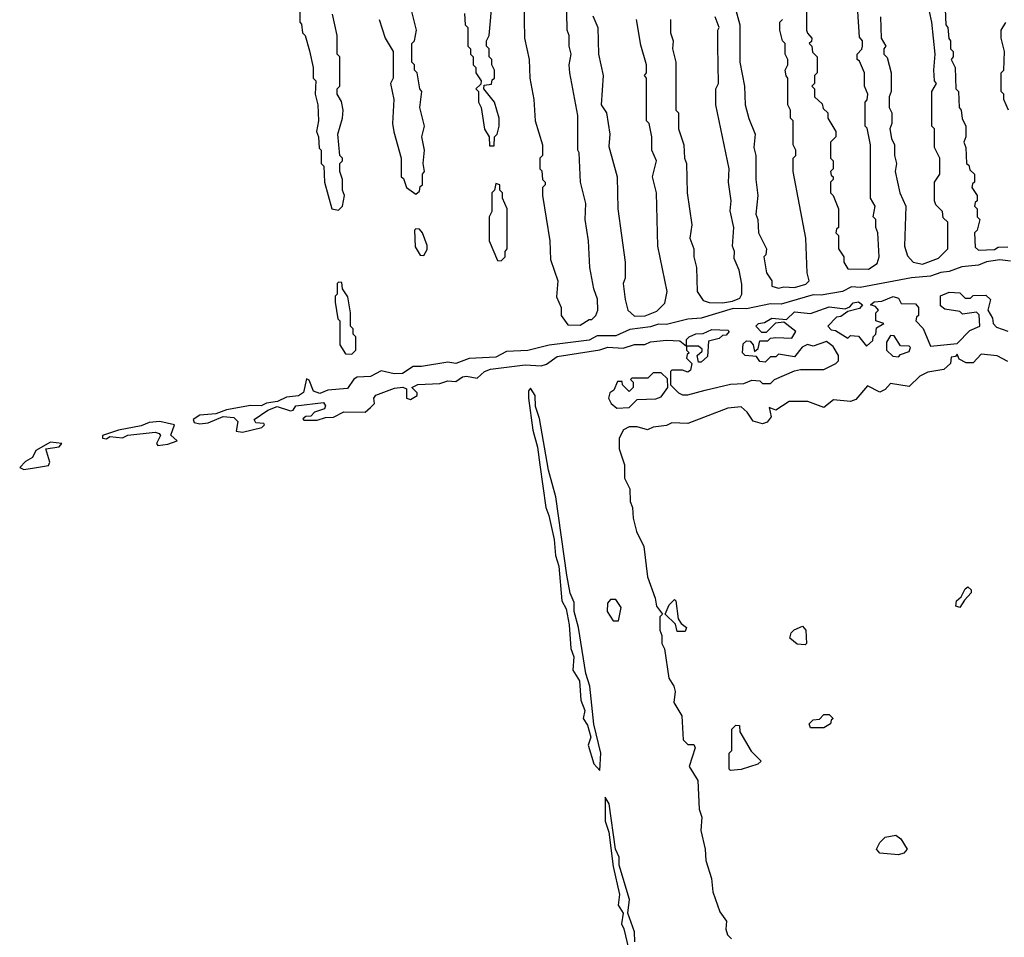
# Model space of a CAD drawing. Extents: x 2737310 to 2869991, y 870230 to 1012730.
# Tile 270 of 479: x 2780900 to 2784591, y 941844 to 945284. Entities that reach past the tile are written whole.
import ezdxf

# ---------------------------------------------------------------- set-up
doc = ezdxf.new("R2010")
doc.units = 0

msp = doc.modelspace()

# ---------------------------------------------------------------- linework, layer by layer
at = {"layer": '0CON02XD'}
for points in [[(2782790, 945355), (2782792.5, 945215), (2782810, 945135), (2782812.5, 945065), (2782827.5, 944985), (2782832.5, 944905), (2782860, 944815), (2782860, 944775), (2782850, 944765), (2782850, 944725), (2782857, 944717), (2782860, 944685), (2782870, 944675), (2782870, 944665), (2782860, 944655), (2782860, 944625), (2782887.5, 944455), (2782890, 944385), (2782917.5, 944305), (2782912.5, 944245), (2782930, 944205), (2782930, 944175), (2782955, 944140), (2783001.7, 944138.3), (2783035, 944160), (2783045, 944160), (2783060, 944175), (2783067.5, 944195), (2783066.4, 944236.4), (2783052.5, 944275), (2783037.5, 944355), (2783032.5, 944455), (2783020, 944535), (2783022.5, 944595), (2783002.5, 944675), (2782997.5, 944785), (2782992.5, 944795), (2782992.5, 944925), (2782962.5, 945085), (2782960, 945115), (2782967.5, 945155), (2782960, 945185), (2782960, 945225), (2782952.5, 945245), (2782948.3, 945441.7)], [(2783850, 945375), (2783850, 945245), (2783853, 945233), (2783870, 945215), (2783868.3, 945201.7), (2783860, 945195), (2783870, 945185), (2783871.7, 945161.7), (2783890, 945145), (2783890, 945085), (2783880, 945075), (2783880, 945045), (2783870, 945035), (2783880, 945025), (2783880, 944995), (2783908.3, 944968.3), (2783911.7, 944951.7), (2783930, 944935), (2783930, 944915), (2783960, 944865), (2783960, 944845), (2783940, 944825), (2783940, 944765), (2783950, 944755), (2783950, 944725), (2783940, 944715), (2783941.7, 944701.7), (2783950, 944695), (2783950, 944685), (2783940, 944675), (2783940, 944635), (2783950, 944625), (2783970, 944575), (2783970, 944505), (2783961.7, 944498.3), (2783960, 944485), (2783970, 944475), (2783970, 944425), (2783990, 944395), (2783990, 944375), (2784005, 944350), (2784081.7, 944348.3), (2784115, 944370), (2784122.5, 944395), (2784117.5, 944485), (2784110, 944505), (2784110, 944535), (2784100, 944545), (2784107.5, 944585), (2784090, 944615), (2784090, 944815), (2784077, 944877), (2784070, 944885), (2784070, 944975), (2784077, 944983), (2784080, 945005), (2784067.5, 945035), (2784066.7, 945085), (2784048.3, 945128.3), (2784040, 945135), (2784040, 945155), (2784057, 945173), (2784060, 945185), (2784060, 945205), (2784048.3, 945218.3), (2784042.5, 945315)], [(2784367.5, 945385), (2784372.5, 945265), (2784380, 945255), (2784383, 945213), (2784390, 945205), (2784390, 945175), (2784400, 945165), (2784400, 945145), (2784392.5, 945135), (2784407.5, 945105), (2784410, 945025), (2784420, 945015), (2784422.5, 944955), (2784430, 944945), (2784433, 944913), (2784447.5, 944885), (2784447.5, 944845), (2784440, 944825), (2784447.5, 944805), (2784450, 944745), (2784458.3, 944738.3), (2784461.7, 944721.7), (2784480, 944705), (2784480, 944675), (2784471.7, 944668.3), (2784470, 944655), (2784490, 944625), (2784490, 944605), (2784481.7, 944598.3), (2784480, 944585), (2784490, 944575), (2784490, 944545), (2784500, 944535), (2784490, 944495), (2784480, 944485), (2784481.7, 944431.7), (2784495, 944420), (2784555, 944422.5), (2784568.3, 944431.7), (2784605, 944432.5)], [(2782567, 945307), (2782570, 945265), (2782580, 945255), (2782580, 945185), (2782590, 945175), (2782590, 945155), (2782600, 945145), (2782600, 945115), (2782610, 945105), (2782610, 945085), (2782630, 945055), (2782628.3, 945041.7), (2782610, 945025), (2782620, 945015), (2782620, 944975), (2782630, 944955), (2782643, 944873), (2782660, 944845), (2782661.7, 944811.7), (2782678.3, 944811.7), (2782680, 944845), (2782690, 944855), (2782697.5, 944885), (2782697.5, 944915), (2782680, 944975), (2782640, 945025), (2782641.7, 945038.3), (2782668.3, 945041.7), (2782671.7, 945058.3), (2782680, 945065), (2782680, 945095), (2782670, 945115), (2782670, 945135), (2782660, 945145), (2782660, 945175), (2782650, 945185), (2782650, 945205), (2782660, 945225), (2782672.5, 945365)], [(2783577, 945347), (2783600, 945265), (2783600, 945125), (2783617.5, 945035), (2783620, 944965), (2783633, 944913), (2783657.5, 944855), (2783652.5, 944805), (2783660, 944775), (2783660, 944685), (2783667.5, 944625), (2783660, 944555), (2783667.5, 944535), (2783670, 944485), (2783700, 944425), (2783697, 944403), (2783690, 944395), (2783700, 944335), (2783720, 944305), (2783720, 944285), (2783745, 944277.5), (2783765, 944282.5), (2783805, 944280), (2783847, 944293), (2783860, 944305), (2783852.5, 944335), (2783847.5, 944465), (2783800, 944715), (2783800, 944765), (2783810, 944775), (2783810, 944795), (2783800, 944815), (2783800, 944905), (2783790, 944915), (2783790, 944945), (2783780, 944965), (2783780, 945065), (2783773, 945073), (2783770, 945095), (2783780, 945115), (2783780, 945135), (2783770, 945155), (2783770, 945195), (2783760, 945205), (2783750, 945245), (2783750, 945275), (2783760, 945285)], [(2784127.5, 945295), (2784130, 945215), (2784147.5, 945185), (2784140, 945175), (2784140, 945155), (2784151.7, 945141.7), (2784167.5, 945085), (2784167.5, 945015), (2784160, 944995), (2784160, 944955), (2784170, 944935), (2784170, 944895), (2784162.5, 944875), (2784168.3, 944838.3), (2784180, 944815), (2784180, 944775), (2784187.5, 944745), (2784182.5, 944715), (2784200, 944635), (2784222.5, 944585), (2784217.5, 944435), (2784228.3, 944398.3), (2784250, 944375), (2784285, 944367.5), (2784345, 944390), (2784380, 944425), (2784380, 944525), (2784361.7, 944541.7), (2784360, 944565), (2784335, 944590), (2784330, 944605), (2784330, 944675), (2784350, 944705), (2784350, 944765), (2784330, 944805), (2784330, 944875), (2784320, 944885), (2784320, 945015), (2784337.5, 945045), (2784330, 945055), (2784327.5, 945095), (2784332.5, 945155), (2784320, 945275), (2784302.5, 945355)], [(2781950, 945315), (2781950, 945275), (2781957, 945267), (2781960, 945235), (2781970, 945225), (2781987, 945167), (2782000, 945105), (2782000, 945065), (2782010, 945055), (2782007.5, 945005), (2782017.5, 944965), (2782020, 944905), (2782012.5, 944865), (2782020, 944845), (2782023, 944803), (2782030, 944795), (2782030, 944745), (2782040, 944735), (2782042.5, 944675), (2782070, 944575), (2782095, 944570), (2782110, 944585), (2782117.5, 944625), (2782110, 944645), (2782110, 944685), (2782100, 944715), (2782100, 944745), (2782110, 944755), (2782110, 944765), (2782100, 944775), (2782092.5, 944855), (2782110, 944915), (2782112.5, 944945)], [(2782112.5, 944945), (2782107, 944977), (2782090, 945005), (2782090, 945025), (2782100, 945035), (2782100, 945145), (2782090, 945155), (2782090, 945225), (2782072.5, 945305)], [(2782247.5, 945285), (2782270, 945215), (2782300, 945165), (2782300, 945065), (2782290, 945045), (2782302.5, 944985), (2782297.5, 944895), (2782303, 944863), (2782330, 944765), (2782330, 944695), (2782338.3, 944688.3), (2782350, 944655), (2782385, 944630), (2782398.3, 944641.7), (2782401.7, 944658.3), (2782410, 944665), (2782410, 944705), (2782417.5, 944715), (2782412.5, 944745), (2782417.5, 944795), (2782407.5, 944845), (2782417.5, 944885), (2782400, 944955), (2782407.5, 945015), (2782400, 945025), (2782390, 945085), (2782380, 945095), (2782380, 945115), (2782370, 945125), (2782370, 945195), (2782380, 945205), (2782387.5, 945245), (2782370, 945315)], [(2783048.3, 945298.3), (2783067.5, 945255), (2783070, 945155), (2783087.5, 945075), (2783080, 944965), (2783100, 944935), (2783112.5, 944855), (2783108.3, 944808.3), (2783140, 944695), (2783142.5, 944575), (2783170, 944375), (2783170, 944315), (2783162.5, 944295), (2783170, 944235), (2783180, 944195), (2783205, 944172.5), (2783245, 944173.3), (2783288.3, 944191.7), (2783318.3, 944221.7), (2783327.5, 944265), (2783292.5, 944435), (2783287.5, 944635), (2783272.5, 944695), (2783287.5, 944755), (2783270, 944795), (2783270, 944845), (2783260, 944895), (2783250, 944905), (2783250, 945065), (2783242.5, 945075), (2783250, 945085), (2783250, 945115), (2783228.3, 945188.3), (2783212.5, 945285)], [(2783340, 945285), (2783340, 945235), (2783350, 945205), (2783347.5, 945175), (2783360, 945125), (2783360, 944945), (2783370, 944935), (2783370, 944875), (2783390, 944815), (2783392.5, 944765), (2783400, 944745), (2783402.5, 944635), (2783420, 944515), (2783412.5, 944465), (2783427.5, 944425), (2783427.5, 944395), (2783437.5, 944355), (2783440, 944265), (2783461.7, 944231.7), (2783485, 944223.3), (2783535, 944222.5), (2783571.7, 944228.3), (2783599.3, 944240.7), (2783607.5, 944255), (2783607, 944293), (2783597.5, 944345), (2783578.3, 944388.3), (2783580, 944415), (2783572.5, 944435), (2783577.5, 944505), (2783563, 944567), (2783567.5, 944605), (2783557.5, 944675), (2783560, 944725), (2783510, 944965), (2783510, 945025), (2783520, 945045), (2783516.7, 945185), (2783517.5, 945245), (2783522.5, 945255), (2783507.5, 945295)], [(2784607.5, 944945), (2784590, 944985), (2784590, 945005), (2784580, 945015), (2784580, 945085), (2784590, 945095), (2784592.5, 945165), (2784580, 945215), (2784580, 945245), (2784597, 945273)], [(2782705, 944380), (2782720, 944395), (2782720, 944415), (2782727.5, 944425), (2782727.5, 944575), (2782710, 944615), (2782710, 944635), (2782700, 944645), (2782700, 944665), (2782685, 944670), (2782680, 944645), (2782670, 944635), (2782670, 944565), (2782660, 944545), (2782660, 944455), (2782691.7, 944381.7), (2782705, 944380)], [(2782415, 944400), (2782427, 944423), (2782427, 944437), (2782410, 944485), (2782398.3, 944498.3), (2782385, 944500), (2782380, 944495), (2782383, 944433), (2782401.7, 944401.7), (2782415, 944400)], [(2784615, 944378.2), (2784575, 944384.2), (2784525, 944375.8), (2784495, 944363.6), (2784432.1, 944357.9), (2784385, 944339.5), (2784353.4, 944336.6), (2784315, 944322.7), (2784243.3, 944316.7), (2784050.3, 944280.3), (2784017.9, 944282.1), (2783985, 944265.7), (2783905, 944251.5), (2783875, 944252.9), (2783755, 944218.2), (2783715, 944218.9), (2783625, 944199.5), (2783575, 944201.2), (2783455, 944164.5), (2783405, 944161.4), (2783325, 944141.5), (2783295, 944142.9), (2783265, 944132.2), (2783187.3, 944122.7), (2783135, 944098.5), (2783065, 944099.2), (2783035, 944083.1), (2782885, 944064.2), (2782805, 944043.3), (2782725, 944040.6), (2782685, 944019.4), (2782585, 944014.3), (2782535, 943995.6), (2782505, 944000.8), (2782406.5, 943983.5), (2782375, 943983.6), (2782335, 943958), (2782304.1, 943955.9), (2782255, 943967.1), (2782215, 943946), (2782165, 943944.2), (2782153.2, 943936.8), (2782128.6, 943901.4), (2782055, 943895.8), (2782025, 943883.3), (2782001.4, 943891.4), (2781985, 943932.5), (2781975, 943937.5), (2781963.6, 943886.4), (2781945, 943873.8), (2781900.7, 943869.3), (2781867, 943853), (2781825, 943846.2), (2781805, 943836.2), (2781765, 943837.5), (2781675, 943821.2), (2781635, 943806.2), (2781575, 943801.4), (2781550, 943785), (2781553.8, 943773.8), (2781575, 943768.6), (2781607.1, 943772.9), (2781663.3, 943796.7), (2781702.7, 943792.7), (2781718.3, 943778.3), (2781711.7, 943741.7), (2781735, 943737.5), (2781807.5, 943755), (2781817.5, 943765), (2781815, 943770), (2781785, 943772.5), (2781778.8, 943785), (2781830, 943820), (2781865, 943833.8), (2781915, 943817.5), (2781925, 943820), (2781935, 943836.7), (2782038.8, 943848.8), (2782046.1, 943836.1), (2782042.5, 943825), (2782005, 943812.5), (2781991.7, 943798.3), (2781973, 943797), (2781961.7, 943788.3), (2781965, 943782.5), (2782015, 943782.5), (2782047, 943793), (2782076.4, 943793.6), (2782115, 943813.8), (2782195, 943812.5), (2782215, 943830), (2782230, 943845), (2782227.5, 943865), (2782235, 943876.7), (2782305, 943902.5), (2782336, 943906), (2782350, 943900), (2782350, 943865), (2782365, 943860), (2782390, 943875), (2782390, 943885), (2782370, 943905), (2782393.2, 943916.8), (2782475, 943920), (2782505, 943930), (2782535, 943927.5), (2782560, 943945), (2782575, 943948.1), (2782615, 943940), (2782642, 943965), (2782665, 943974.4), (2782795, 943990), (2782855, 943986.2), (2782875, 943992.5), (2782915, 944021.2), (2783075, 944046), (2783105, 944055.8), (2783163, 944053), (2783205, 944066), (2783243.6, 944066.4), (2783265, 944076.7), (2783325, 944082.5), (2783375, 944080), (2783400, 944060), (2783400, 944085), (2783410, 944095), (2783435, 944106.2), (2783462.5, 944107.5), (2783495, 944122.5), (2783555, 944120), (2783560, 944115), (2783548.3, 944101.7), (2783535, 944100), (2783521.7, 944088.3), (2783481.7, 944078.3), (2783478.3, 944021.7), (2783455, 944000), (2783445, 944000), (2783440, 944025), (2783458.3, 944041.7), (2783458.3, 944048.3), (2783445, 944060), (2783400, 944060), (2783400, 944045), (2783410, 944035), (2783401.7, 944028.3), (2783400, 944015), (2783420, 943995), (2783415, 943970), (2783405, 943962.5), (2783385, 943970), (2783345, 943970), (2783340, 943965), (2783340, 943915), (2783370, 943885), (2783385, 943877.5), (2783405, 943877.5), (2783470, 943895), (2783565, 943917.5), (2783615, 943920), (2783645, 943932.5), (2783675, 943930), (2783685, 943920), (2783715, 943920), (2783730, 943935), (2783805, 943967.5), (2783827, 943973), (2783915, 943972.5), (2783960, 943995), (2783970, 944005), (2783970, 944025), (2783949.3, 944059.3), (2783925, 944077.5), (2783875, 944060), (2783853.3, 944066.7), (2783833.6, 944056.4), (2783805, 944020), (2783745, 944030), (2783735, 944020), (2783715, 944020), (2783695, 944000), (2783675, 944002.5), (2783661.7, 944021.7), (2783620, 944025), (2783610, 944035), (2783611.7, 944068.3), (2783625, 944080), (2783638.3, 944078.3), (2783650, 944065), (2783655, 944040), (2783668.3, 944051.7), (2783675, 944080), (2783705, 944080), (2783715, 944090), (2783735, 944092.5), (2783795, 944090), (2783810, 944115), (2783765, 944150), (2783733, 944147), (2783698.3, 944111.7), (2783681.7, 944111.7), (2783660, 944135), (2783670, 944145), (2783691.7, 944148.3), (2783720, 944165), (2783775, 944160), (2783805, 944188.6), (2783865, 944182.5), (2783935, 944207.1), (2783995, 944200), (2784012.5, 944207.5), (2784025, 944222.5), (2784045, 944226), (2784060, 944215), (2784048.3, 944201.7), (2784005, 944190), (2783978.3, 944171.7), (2783961.7, 944168.3), (2783930, 944135), (2783941.7, 944121.7), (2783958.3, 944118.3), (2784005, 944090), (2784015, 944100), (2784045, 944097.5), (2784075, 944060), (2784098.3, 944081.7), (2784100, 944095), (2784110, 944105), (2784111.7, 944128.3), (2784140, 944145), (2784110, 944155), (2784110, 944185), (2784120, 944195), (2784108.3, 944208.3), (2784090, 944215), (2784103.3, 944226.7), (2784131.7, 944228.3), (2784175, 944246), (2784195, 944240), (2784205, 944220), (2784258.3, 944218.3), (2784270, 944205), (2784270, 944175), (2784261.7, 944168.3), (2784260, 944155), (2784287, 944127), (2784315, 944060), (2784415, 944070), (2784461.7, 944118.3), (2784500, 944135), (2784497, 944177), (2784487, 944187), (2784435, 944180), (2784425, 944190), (2784368.3, 944198.3), (2784351.7, 944211.7), (2784351.7, 944248.3), (2784385, 944262.5), (2784425, 944260), (2784445, 944240), (2784465, 944240), (2784475, 944250), (2784521.7, 944251.7), (2784540, 944235), (2784530, 944195), (2784547.5, 944165), (2784550, 944145), (2784561.7, 944131.7), (2784605, 944116.7)], [(2782145, 944030), (2782160, 944045), (2782160, 944095), (2782150, 944105), (2782150, 944125), (2782140, 944135), (2782140, 944185), (2782130, 944245), (2782110, 944275), (2782108.3, 944298.3), (2782095, 944300), (2782090, 944295), (2782090, 944255), (2782083, 944247), (2782082.5, 944225), (2782093, 944163), (2782100, 944155), (2782100, 944065), (2782121.7, 944031.7), (2782145, 944030)], [(2784195, 944020), (2784201.7, 944028.3), (2784235, 944040), (2784240, 944055), (2784235, 944060), (2784201.7, 944061.7), (2784178.3, 944098.3), (2784165, 944100), (2784150, 944075), (2784150, 944045), (2784173, 944023), (2784195, 944020)], [(2784605, 944002.5), (2784565, 944023.3), (2784505, 944030), (2784475, 943997.5), (2784448.3, 943998.3), (2784421.7, 944011.7), (2784415, 944030), (2784408.3, 944021.7), (2784391.7, 944018.3), (2784390, 943995), (2784365, 943972.5), (2784305, 943962.5), (2784275, 943947.5), (2784235, 943908.8), (2784165, 943920), (2784145, 943897.5), (2784125, 943887.5), (2784078.3, 943911.7), (2784035, 943860), (2784015, 943853.3), (2783950.7, 943859.3), (2783915, 943830), (2783855, 943852.5), (2783785, 943852.5), (2783735, 943820), (2783710, 943830), (2783717.5, 943795), (2783702.5, 943775), (2783685, 943768.8), (2783649.5, 943779.5), (2783626.7, 943813.3), (2783605, 943832.5), (2783555, 943827.5), (2783405, 943770), (2783345, 943772.5), (2783325, 943762.5), (2783275, 943756.7), (2783253.6, 943746.4), (2783215, 943757.5), (2783185, 943757.5), (2783163.6, 943746.4), (2783147.5, 943715), (2783147.5, 943675), (2783167.5, 943615), (2783167.5, 943565), (2783187.5, 943525), (2783188.3, 943478.3), (2783197.5, 943455), (2783200, 943415), (2783212.5, 943365), (2783239.3, 943309.3), (2783253.3, 943195), (2783282.5, 943115), (2783287.5, 943085), (2783310, 943055), (2783300, 943045), (2783300, 942995), (2783307.5, 942975), (2783307.5, 942945), (2783317.5, 942925), (2783333.3, 942815), (2783352.5, 942785), (2783357.5, 942765), (2783352.5, 942725), (2783382.5, 942675), (2783387.5, 942585), (2783405, 942567.5), (2783426.7, 942566.7), (2783432.5, 942555), (2783410, 942485), (2783441.7, 942431.7), (2783446.7, 942325), (2783457.5, 942295), (2783453.8, 942245), (2783470, 942175), (2783471.7, 942131.7), (2783493.3, 942065), (2783498.8, 942015), (2783525, 941940), (2783550, 941905), (2783547.5, 941875), (2783553, 941853), (2783568.3, 941838.3)], [(2783138.3, 943828.3), (2783185, 943830), (2783215, 943860), (2783285, 943862.5), (2783305, 943870), (2783330, 943905), (2783328.3, 943938.3), (2783305, 943960), (2783275, 943960), (2783255, 943940), (2783195, 943940), (2783190, 943935), (2783200, 943925), (2783200, 943905), (2783185, 943890), (2783160, 943915), (2783158.3, 943928.3), (2783141.7, 943928.3), (2783127.5, 943895), (2783112.5, 943885), (2783107.5, 943865), (2783117.5, 943845), (2783138.3, 943828.3)], [(2783075, 942470), (2783078.1, 942535), (2783053, 942643), (2783037.5, 942785), (2783022.6, 942832.6), (2782995.5, 943005), (2782978.6, 943065), (2782978.7, 943098.7), (2782964.3, 943134.3), (2782951.1, 943201.1), (2782909.4, 943495), (2782882.9, 943595), (2782849.1, 943789.1), (2782833.9, 943833.9), (2782832, 943875), (2782815, 943902.5), (2782807, 943893), (2782807.5, 943865), (2782823.3, 943745), (2782841.5, 943681.5), (2782850, 943615), (2782871.9, 943455), (2782883.6, 943425), (2782903.6, 943335), (2782908.9, 943275), (2782921.5, 943235), (2782932.9, 943105), (2782948.9, 943075), (2782959.4, 943015), (2782966.6, 942926.6), (2782976.9, 942895), (2782974.3, 942845), (2782999.1, 942805), (2783003.5, 942733.5), (2783018.1, 942695), (2783012.9, 942665), (2783029.1, 942639.1), (2783041.4, 942595), (2783031.4, 942565), (2783052.2, 942495), (2783075, 942470)], [(2781417.5, 943687.5), (2781455, 943693.3), (2781490, 943705), (2781467, 943727), (2781480, 943765), (2781425, 943778), (2781385.9, 943774.1), (2781355, 943761.2), (2781270, 943745), (2781210, 943725), (2781210, 943715), (2781225, 943712.5), (2781238.3, 943721.7), (2781285, 943716.7), (2781305, 943726.7), (2781407.3, 943737.3), (2781423.3, 943733.3), (2781427.5, 943725), (2781412.5, 943695), (2781417.5, 943687.5)], [(2780915, 943597.5), (2780955, 943604), (2781007.5, 943612.5), (2781012.5, 943625), (2780997.5, 943675), (2781047.5, 943682.5), (2781057.5, 943695), (2781015, 943700), (2780960.7, 943669.3), (2780947.7, 943642.3), (2780921.7, 943628.3), (2780900, 943605), (2780915, 943597.5)], [(2784425, 943080), (2784410, 943085), (2784412.5, 943105), (2784430, 943120), (2784445, 943150), (2784455, 943157.5), (2784467, 943147), (2784467.5, 943135), (2784441.7, 943108.3), (2784425, 943080)], [(2783145, 943030), (2783155, 943080), (2783135, 943110), (2783115, 943110), (2783103.6, 943096.4), (2783102.5, 943065), (2783125, 943030), (2783145, 943030)], [(2783395, 942990), (2783365, 942990), (2783358.3, 943018.3), (2783320, 943055), (2783335, 943090), (2783355, 943110), (2783360, 943105), (2783368.3, 943038.3), (2783380, 943020), (2783400, 943005), (2783395, 942990)], [(2783845, 942940), (2783815, 942942.5), (2783787.5, 942965), (2783792.5, 942985), (2783803.6, 942996.4), (2783835, 943010), (2783847.5, 942995), (2783850, 942945), (2783845, 942940)], [(2783915, 942630), (2783865, 942630), (2783860, 942645), (2783875, 942660), (2783898.3, 942661.7), (2783915, 942680), (2783935, 942680), (2783950, 942665), (2783941.7, 942658.3), (2783940, 942645), (2783915, 942630)], [(2783565, 942470), (2783560, 942475), (2783560, 942535), (2783570, 942545), (2783570, 942625), (2783585, 942640), (2783598.3, 942638.3), (2783600, 942615), (2783641.7, 942541.7), (2783680, 942505), (2783667, 942493), (2783605, 942473.3), (2783565, 942470)], [(2783206.6, 941826.6), (2783204.3, 941865), (2783180, 941935), (2783185.8, 941985.8), (2783147.1, 942115), (2783147.1, 942145), (2783133.3, 942175), (2783110, 942345), (2783095, 942370), (2783095, 942280), (2783108.3, 942238.3), (2783125, 942110), (2783148.6, 942005), (2783144.2, 941965), (2783162.5, 941935), (2783155.8, 941895), (2783165.5, 941875.5), (2783182.2, 941802.2)], [(2784195, 942153.3), (2784125, 942160), (2784112.5, 942175), (2784125, 942200), (2784145, 942220), (2784185, 942227.5), (2784203, 942213), (2784227.5, 942175), (2784215, 942160), (2784195, 942153.3)]]:
    msp.add_lwpolyline(points, dxfattribs=at)

doc.saveas('drawing.dxf')
